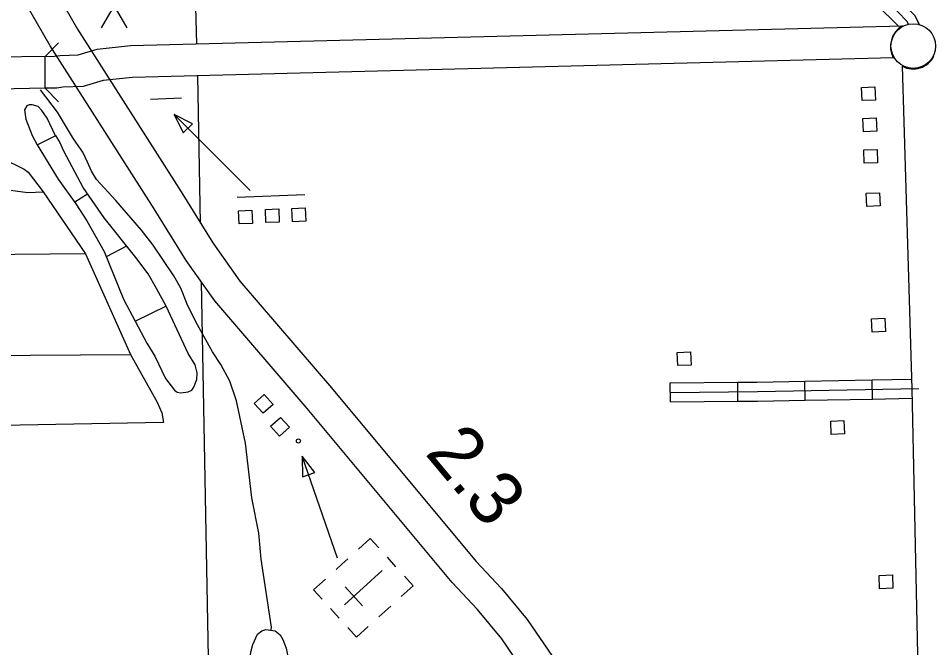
# Model space of a CAD drawing. Extents: x 1084508 to 1142749, y 1057638 to 1093403.
# Drawn here: x 1105969 to 1108214, y 1059181 to 1060730 of the extents above; entities that cross this region are included whole.
import ezdxf

# ---------------------------------------------------------------- set-up
doc = ezdxf.new("R2010")
doc.units = 0
for name, color, linetype in [('Level 10', 7, 'Continuous'), ('Level 15', 7, 'Continuous'), ('Level 24', 7, 'Continuous'), ('Level 32', 7, 'Continuous'), ('Level 35', 7, 'Continuous'), ('Level 37', 7, 'Continuous'), ('Level 4', 7, 'Continuous'), ('Level 47', 7, 'Continuous'), ('Level 48', 7, 'Continuous'), ('Level 56', 7, 'Continuous'), ('Level 57', 7, 'Continuous')]:
    doc.layers.add(name, color=color, linetype=linetype)

msp = doc.modelspace()

# ---------------------------------------------------------------- linework, layer by layer
at = {"layer": 'Level 10'}
for q in [(1106035.3, 1060636.6), (1106035.3, 1060558.2)]:
    msp.add_line((1106035.3, 1060558.2), q, dxfattribs=at)
for points in [[(1106035.3, 1060636.6), (1106058.6, 1060637.1), (1106072.8, 1060638.9), (1106116.5, 1060640.7), (1106163.2, 1060654.2), (1106245.4, 1060663.3), (1108144.9, 1060711.6)], [(1106035.3, 1060636.6), (1105919.4, 1060634.4)], [(1108122.2, 1060632.6), (1106250.7, 1060584.9), (1106178.6, 1060577), (1106129.2, 1060562.7), (1106079.4, 1060560.6), (1106064.3, 1060558.7), (1106035.3, 1060558.2)], [(1108144, 1060612.2), (1108167.3, 1059818.1), (1108185.5, 1058972.8)], [(1106035.3, 1060558.2), (1105919.4, 1060556)]]:
    msp.add_lwpolyline(points, dxfattribs=at)
for centre, radius, start, end in [((1108173.1, 1060660.7), 58.2, 119.0554, 208.9573), ((1108170.7, 1060662.7), 57.1, 242.1703, 333.4858)]:
    msp.add_arc(centre, radius, start, end, dxfattribs=at)
at = {"layer": 'Level 15'}
for points in [[(1105920.9, 1061040.4), (1106115.1, 1060703.6), (1106370.3, 1060303.2), (1106447.7, 1060177.5), (1106514.5, 1060083.2), (1106740.2, 1059820.6), (1107095.8, 1059393.4), (1107158.2, 1059326.8), (1107221.4, 1059250.4), (1107283.9, 1059159.7), (1107314.7, 1059111.2), (1107326.3, 1059087.2), (1107372.1, 1058967.5)], [(1107298.8, 1058939.5), (1107254.2, 1059056), (1107246, 1059073), (1107218.4, 1059116.4), (1107158.8, 1059203), (1107099.3, 1059274.9), (1107036.9, 1059341.4), (1106680.3, 1059769.9), (1106452.6, 1060034.8), (1106382.2, 1060134.2), (1106303.8, 1060261.6), (1106048, 1060662.9), (1105853.8, 1060999.7)]]:
    msp.add_lwpolyline(points, dxfattribs=at)
at = {"layer": 'Level 24'}
msp.add_circle((1108171.2, 1060662), 54.9, dxfattribs=at)
at = {"layer": 'Level 32'}
for p, q in [((1107573.8, 1059786.2), (1107573.4, 1059833.3)), ((1107739.6, 1059787.6), (1107739.2, 1059834.7)), ((1107905.5, 1059790.2), (1107904.6, 1059837.3)), ((1108071.2, 1059793.2), (1108070.3, 1059840.3))]:
    msp.add_line(p, q, dxfattribs=at)
for points in [[(1108159.4, 1060715.6), (1108155.5, 1060723.4), (1108133.5, 1060746), (1107621.1, 1061236.3), (1106994, 1061831.8), (1106536.1, 1062269.9), (1106437.8, 1062370.5), (1106418.3, 1062402.4), (1106410.7, 1062419.3), (1106401.4, 1062463.9), (1106394.4, 1062588.7), (1106386.8, 1062629.2), (1106367.6, 1063289.7), (1106351.1, 1063971)], [(1108186.3, 1060714.8), (1108174.9, 1060737.2), (1108150.1, 1060762.7), (1108059.2, 1060849.8)], [(1108134.3, 1060711.4), (1108116.9, 1060729.3), (1108026.6, 1060815.8)], [(1107573.4, 1059833.3), (1107739.2, 1059834.7)], [(1107739.2, 1059834.7), (1107787.3, 1059835.1), (1107904.6, 1059837.3)], [(1107904.6, 1059837.3), (1108070.3, 1059840.3)], [(1108070.3, 1059840.3), (1108166.6, 1059842.1)], [(1107573.6, 1059809.7), (1107787.6, 1059811.6), (1108184.6, 1059818.8)], [(1107573.8, 1059786.2), (1107739.6, 1059787.6)], [(1107739.6, 1059787.6), (1107787.9, 1059788.1), (1107905.5, 1059790.2)], [(1107905.5, 1059790.2), (1108071.2, 1059793.2)], [(1108071.2, 1059793.2), (1108167.8, 1059795)]]:
    msp.add_lwpolyline(points, dxfattribs=at)
at = {"layer": 'Level 35'}
for points in [[(1106591.8, 1059225), (1106592.1, 1059231.9), (1106567, 1059399), (1106561.6, 1059463.2), (1106543.6, 1059549.9), (1106528.4, 1059684.4), (1106506.2, 1059789), (1106489.8, 1059837.4), (1106468.1, 1059878.6), (1106447.6, 1059909.5), (1106406.4, 1059982.9), (1106384.8, 1060027), (1106369.7, 1060066.3), (1106352.4, 1060096.7), (1106301.1, 1060171.6), (1106272.9, 1060208.7), (1106209.3, 1060281.9), (1106162, 1060333.3), (1106149.9, 1060353.9), (1106139.5, 1060376.4), (1106128.3, 1060400.4), (1106105.3, 1060433.8), (1106065.6, 1060498.9), (1106024.5, 1060554.1)], [(1106061.3, 1060441.2), (1106040.2, 1060484.5), (1106027.5, 1060503.4), (1106018, 1060512.8), (1106004, 1060517.5), (1105996.5, 1060517.2), (1105990.3, 1060515.1), (1105985.1, 1060505.4), (1105988.2, 1060482), (1106003.4, 1060442.1), (1106015.7, 1060418.8)], [(1105605.2, 1060344.7), (1105603.2, 1060379.8), (1105593.2, 1060423.4), (1105587.3, 1060437.9), (1105577.4, 1060471.7), (1105577.3, 1060491.2), (1105647.8, 1060494.4), (1105663.3, 1060491.6), (1105676.5, 1060481.5), (1105694.2, 1060472.5), (1105716.4, 1060466.5), (1105738.4, 1060464.5), (1105854, 1060469), (1105869.4, 1060468.4), (1105881.5, 1060466), (1105884.7, 1060463.3), (1105888.8, 1060456), (1105897.8, 1060418.9), (1105904.3, 1060406), (1105910.9, 1060398.4), (1105927.1, 1060386.8), (1105984.1, 1060358.7), (1105993.8, 1060351.2), (1106030.9, 1060302.8)], [(1106015.7, 1060418.8), (1106061.8, 1060441.5)], [(1106333.2, 1060021.7), (1106309.8, 1060065.1), (1106289.2, 1060101), (1106258.7, 1060141.8), (1106180.9, 1060239.5), (1106129.2, 1060314.1), (1106082.6, 1060402), (1106070.9, 1060427.3), (1106061.8, 1060441.5)], [(1106015.7, 1060418.8), (1106067.5, 1060334.2), (1106111.4, 1060273.4), (1106138.2, 1060231.8), (1106180.8, 1060156.6), (1106228.3, 1060039.4), (1106285.5, 1059930.8), (1106305.3, 1059898.9), (1106332, 1059843.5), (1106353.6, 1059814.8), (1106360.7, 1059810.4), (1106369.2, 1059808.9), (1106387.3, 1059810.9), (1106396.3, 1059815), (1106401.6, 1059822.5), (1106409, 1059841.3), (1106409.6, 1059858), (1106404.4, 1059877.3), (1106387.3, 1059905.1)], [(1106327.1, 1059735.1), (1105664.5, 1059723), (1105651.9, 1059724), (1105641.4, 1059728.9), (1105637, 1059736.6), (1105605.2, 1060344.7)], [(1105605.2, 1060344.7), (1105711.6, 1060338), (1105767.2, 1060336.6), (1105791.1, 1060334.4), (1105918.8, 1060311.7), (1105993.3, 1060301.9), (1106030.9, 1060302.8)], [(1106030.9, 1060302.8), (1106134.7, 1060150.9), (1106245.9, 1059903.1), (1106311.3, 1059785.4), (1106322.7, 1059759.5), (1106327.1, 1059735.1)], [(1106108.2, 1060278.4), (1106139.6, 1060298)], [(1106186.7, 1060143.7), (1106236.4, 1060170.3)], [(1105615.3, 1060146.7), (1106134.4, 1060151.4)], [(1106387.3, 1059905.1), (1106333.2, 1060021.7), (1106256.6, 1059984.3)], [(1105627.9, 1059898.6), (1106245.9, 1059903.1)]]:
    msp.add_lwpolyline(points, dxfattribs=at)
at = {"layer": 'Level 37'}
for points in [[(1106035.3, 1060636.6), (1106068.6, 1060669.9)], [(1106068.6, 1060524.9), (1106035.3, 1060558.2)]]:
    msp.add_lwpolyline(points, dxfattribs=at)
at = {"layer": 'Level 4'}
for points in [[(1106408.8, 1060667.5), (1106387.1, 1061453.5), (1106401.7, 1062384.3)], [(1106417.6, 1060226.4), (1106410.9, 1060589)], [(1106440.5, 1058981.1), (1106420.3, 1060080.5)]]:
    msp.add_lwpolyline(points, dxfattribs=at)
at = {"layer": 'Level 47'}
msp.add_lwpolyline([(1106551.1, 1058970.4), (1106550, 1058978.8), (1106546.6, 1059030.2), (1106534.3, 1059087.5), (1106537.8, 1059146.7), (1106542.1, 1059173.3), (1106546.4, 1059189.5), (1106557.6, 1059214.5), (1106568.6, 1059223.1), (1106578.5, 1059225.7), (1106601.5, 1059222.6), (1106613.5, 1059213.3), (1106620.3, 1059201.7), (1106628.4, 1059180), (1106633.9, 1059151.6), (1106636.4, 1059115.3), (1106634.5, 1059092.2), (1106636.2, 1059072.8), (1106651.1, 1059022.5), (1106664.8, 1058979.4), (1106680.2, 1058961.8)], dxfattribs=at)
at = {"layer": 'Level 48'}
for p, q in [((1106236.4, 1060815.7), (1106173.6, 1060706.9)), ((1106173.6, 1060815.7), (1106236.4, 1060706.9))]:
    msp.add_line(p, q, dxfattribs=at)
at = {"layer": 'Level 56'}
for p, q in [((1106294.9, 1060531.3), (1106371.3, 1060534.4)), ((1106352.8, 1060493.5), (1106539.7, 1060306.6)), ((1106508.2, 1060290), (1106674.1, 1060296.8))]:
    msp.add_line(p, q, dxfattribs=at)
for points in [[(1108045.4, 1060527.7), (1108044, 1060560.3), (1108076.8, 1060561.7), (1108078.1, 1060529)], [(1106375.4, 1060448.3), (1106398.1, 1060470.9), (1106352.8, 1060493.5)], [(1108048.5, 1060451), (1108047.2, 1060483.7), (1108079.9, 1060485), (1108081.3, 1060452.4)], [(1108050.6, 1060373.5), (1108049.2, 1060406.2), (1108082, 1060407.5), (1108083.3, 1060374.9)], [(1108056.8, 1060267), (1108055.4, 1060299.7), (1108088.2, 1060301), (1108089.5, 1060268.4)], [(1106578.7, 1060227.4), (1106577.4, 1060260), (1106610.1, 1060261.4), (1106611.5, 1060228.7)], [(1106644, 1060229.6), (1106642.7, 1060262.2), (1106675.4, 1060263.5), (1106676.8, 1060230.9)], [(1106512.9, 1060224.1), (1106511.6, 1060256.7), (1106544.3, 1060258.1), (1106545.6, 1060225.4)], [(1108070, 1059957.9), (1108068.7, 1059990.6), (1108101.4, 1059991.9), (1108102.8, 1059959.3)], [(1107591.9, 1059875.4), (1107590.6, 1059908), (1107623.3, 1059909.4), (1107624.7, 1059876.7)], [(1106550.1, 1059782.4), (1106574.3, 1059804.3), (1106596.3, 1059780), (1106572.1, 1059758.1)], [(1106590.3, 1059726.2), (1106614.5, 1059748.1), (1106636.5, 1059723.8), (1106612.2, 1059701.9)], [(1107969.3, 1059706.2), (1107968, 1059738.8), (1108000.7, 1059740.2), (1108002, 1059707.6)], [(1108088.2, 1059326.5), (1108087, 1059359.2), (1108119.7, 1059360.4), (1108120.9, 1059327.8)]]:
    msp.add_lwpolyline(points, close=True, dxfattribs=at)
at = {"layer": 'Level 57'}
for p, q in [((1106754.7, 1059401.8), (1106667.8, 1059652.4)), ((1106765.7, 1059387), (1106751.3, 1059374)), ((1106765.7, 1059387), (1106780.4, 1059400.3)), ((1106898.5, 1059380.5), (1106877.5, 1059403.7)), ((1106771.7, 1059286.7), (1106864.9, 1059370.9)), ((1106816.1, 1059284.5), (1106773.8, 1059331.2)), ((1106818.3, 1059328.8), (1106818.3, 1059328.8)), ((1106818.3, 1059328.8), (1106818.3, 1059328.8)), ((1106737.8, 1059277.4), (1106758.9, 1059254.1)), ((1106856.6, 1059257.6), (1106885.7, 1059283.9))]:
    msp.add_line(p, q, dxfattribs=at)
msp.add_lwpolyline([(1106668.4, 1059601.8), (1106698.7, 1059612.3), (1106667.8, 1059652.4)], close=True, dxfattribs=at)
for points in [[(1106806.4, 1059423.8), (1106835.5, 1059450.2), (1106856.6, 1059426.9)], [(1106716.9, 1059300.6), (1106695.8, 1059323.8), (1106724.9, 1059350.2)], [(1106919.7, 1059357), (1106940.8, 1059333.8), (1106911.7, 1059307.4)], [(1106780, 1059230.7), (1106801.1, 1059207.4), (1106830.2, 1059233.8)]]:
    msp.add_lwpolyline(points, dxfattribs=at)
msp.add_circle((1106658.6, 1059690), 4.98, dxfattribs=at)

# ---------------------------------------------------------------- texts
at = {"layer": 'Level 48'}
msp.add_text('2.3', height=132.58, rotation=309.7706, dxfattribs=at).set_placement((1106967.8, 1059659.5))

doc.saveas('drawing.dxf')
